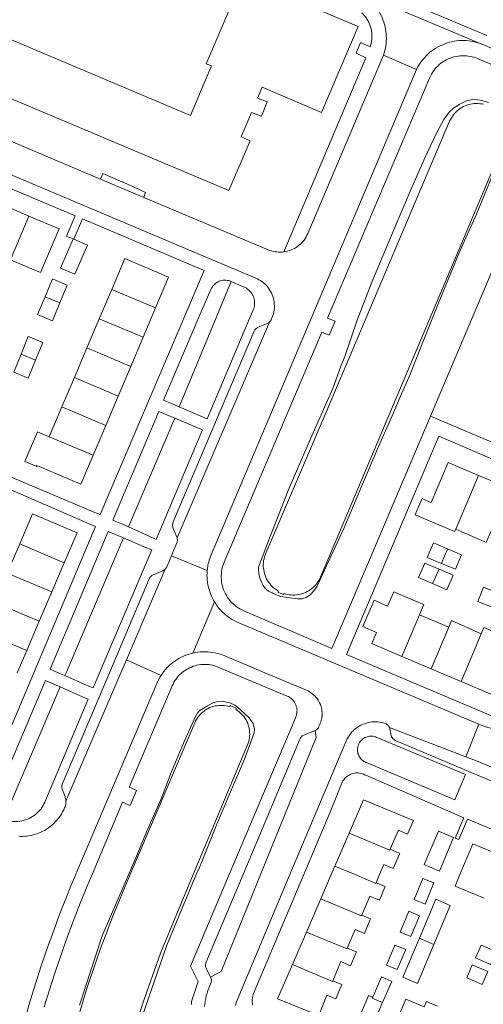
# Model space of a CAD drawing. Header units: metres. Extents: x 89888 to 94270, y 464165 to 468904.
# Tile 300 of 369: x 92801 to 92891, y 466975 to 467167. Entities that reach past the tile are written whole.
import ezdxf

# ---------------------------------------------------------------- set-up
doc = ezdxf.new("R2010")
doc.units = ezdxf.units.M
for name, color, linetype, lineweight in [('B_BEBOUWINGSGRENS_0', 251, 'CONTINUOUS', 13), ('B_TUSSENMUUR_0', 251, 'CONTINUOUS', 13), ('G_GRENS_ALGEMEEN_0', 251, 'CONTINUOUS', 13), ('T_CULTUURGRENS_0', 251, 'CONTINUOUS', 13), ('T_MUUR_30CM_LIJN_0', 251, 'CONTINUOUS', 13), ('V_WEGGRENS_0', 251, 'CONTINUOUS', 13), ('W_WALBESCHERMING_LIJN_0', 251, 'CONTINUOUS', 13)]:
    doc.layers.add(name, color=color, linetype=linetype, lineweight=lineweight)

msp = doc.modelspace()

# ---------------------------------------------------------------- linework, layer by layer
at = {"layer": 'B_BEBOUWINGSGRENS_0'}
for p, q in [((92802.51, 467128.95), (92796.67, 467131.46)), ((92811.15, 467124.47), (92811.31, 467124.41)), ((92818.7, 467114.58), (92816.25, 467108.82)), ((92824.86, 467105.23), (92827.3, 467110.99)), ((92816.25, 467108.82), (92813.84, 467103.12)), ((92822.42, 467099.47), (92824.86, 467105.23)), ((92813.84, 467103.12), (92811.4, 467097.35)), ((92819.97, 467093.71), (92822.42, 467099.47)), ((92811.4, 467097.35), (92808.95, 467091.59)), ((92817.53, 467087.94), (92819.97, 467093.71)), ((92808.95, 467091.59), (92806.47, 467085.73)), ((92815.08, 467082.16), (92817.53, 467087.94)), ((92896.48, 467075.63), (92890.5, 467078.17)), ((92798.26, 467059.02), (92800.7, 467064.74)), ((92809.4, 467061.02), (92806.99, 467055.36)), ((92806.99, 467055.36), (92804.53, 467049.6)), ((92804.53, 467049.6), (92802.09, 467043.89)), ((92884.67, 467048.46), (92878.91, 467050.89)), ((92802.09, 467043.89), (92800.23, 467039.53)), ((92875.49, 467042.74), (92881.24, 467040.3)), ((92881.24, 467040.3), (92883.05, 467039.53)), ((92883.05, 467039.53), (92887.09, 467037.82)), ((92865.18, 467008.14), (92862.38, 467001.67)), ((92859.62, 466995.27), (92856.81, 466988.75)), ((92856.81, 466988.75), (92854.07, 466982.4))]:
    msp.add_line(p, q, dxfattribs=at)
for points in [[(92802.01, 467162.19), (92769.9, 467175.77), (92781, 467202.01), (92769.05, 467207.06), (92764.19, 467195.55), (92760.59, 467197.07)], [(92760.59, 467197.07), (92749.6, 467171.08), (92762.91, 467165.45), (92763.55, 467166.96), (92797.88, 467152.44), (92841.64, 467133.93), (92845.77, 467143.69), (92844.01, 467144.44), (92846.04, 467149.23), (92847.99, 467148.48), (92849.1, 467151.3), (92847.22, 467152.02), (92848.12, 467154.16), (92859.79, 467149.22), (92866.93, 467166.08), (92844.35, 467175.63), (92837.22, 467158.77), (92838.23, 467158.35), (92834.11, 467148.62), (92802.01, 467162.19)], [(92798.88, 467120.38), (92804.74, 467117.87), (92808.4, 467126.43), (92802.51, 467128.95)], [(92811.31, 467124.41), (92813.96, 467123.27), (92811.51, 467117.58), (92808.71, 467118.78), (92811.15, 467124.47)], [(92827.3, 467110.99), (92829.84, 467116.98), (92821.26, 467120.62), (92818.7, 467114.58)], [(92808.55, 467111.94), (92810.01, 467115.43), (92807.13, 467116.64), (92805.66, 467113.15)], [(92805.66, 467113.15), (92804.2, 467109.66), (92807.09, 467108.45), (92808.55, 467111.94)], [(92803.81, 467100.73), (92805.24, 467104.22), (92802.38, 467105.39), (92800.95, 467101.9)], [(92800.95, 467101.9), (92799.52, 467098.4), (92802.38, 467097.23), (92803.81, 467100.73)], [(92806.47, 467085.73), (92804.15, 467086.73), (92801.7, 467080.92), (92804.02, 467079.93), (92804.07, 467080.08), (92812.65, 467076.44), (92815.08, 467082.16)], [(92890.5, 467078.17), (92884.58, 467080.68), (92881.25, 467072.86), (92880.73, 467073.08), (92879.44, 467073.62), (92878.77, 467072.03), (92878.09, 467070.46), (92883.95, 467067.96), (92885.82, 467067.16), (92886.02, 467067.61)], [(92800.7, 467064.74), (92803.21, 467070.63), (92811.92, 467066.92), (92809.4, 467061.02)], [(92886.02, 467067.61), (92886.61, 467067.35), (92891.73, 467065.16), (92891.99, 467065.05), (92893, 467067.43)], [(92884.42, 467063.76), (92881.65, 467064.94), (92880.46, 467062.12), (92883.23, 467060.95)], [(92883.23, 467060.95), (92886, 467059.78), (92887.19, 467062.59), (92884.42, 467063.76)], [(92882.76, 467059.8), (92879.98, 467060.99), (92878.74, 467058.19), (92881.5, 467056.97)], [(92881.5, 467056.97), (92884.3, 467055.77), (92885.53, 467058.63), (92882.76, 467059.8)], [(92878.91, 467050.89), (92879.78, 467052.87), (92879.61, 467052.93), (92873.89, 467055.35), (92872.7, 467052.57), (92870.05, 467053.72), (92867.86, 467048.57), (92870.52, 467047.42), (92869.59, 467045.23), (92875.49, 467042.74)], [(92894.31, 467055.13), (92891.49, 467056.28), (92890.35, 467053.51), (92893.15, 467052.36)], [(92891.03, 467047.17), (92885.23, 467049.73), (92884.67, 467048.46)], [(92897.35, 467045.89), (92891.56, 467048.39), (92891.03, 467047.17)], [(92887.09, 467037.82), (92892.92, 467035.35), (92894.68, 467039.53)], [(92873.2, 467004.98), (92874.84, 467008.7), (92876.59, 467007.91), (92877.74, 467010.58), (92867.99, 467014.66), (92865.18, 467008.14)], [(92885.6, 467007.25), (92882.64, 467008.51), (92879.86, 467001.95), (92882.83, 467000.7), (92885.6, 467007.25)], [(92870.43, 466998.41), (92871.11, 467000), (92871.96, 467002.01), (92873.81, 467001.22), (92875, 467004), (92875.06, 467004.15), (92873.2, 467004.98)], [(92895.08, 467003.67), (92889.39, 467006.05), (92886.85, 467000), (92885.91, 466997.76), (92891.6, 466995.38)], [(92862.38, 467001.67), (92861.66, 467000), (92859.62, 466995.27)], [(92881.76, 466998.36), (92879.6, 466999.26), (92877.88, 466995.14), (92880.04, 466994.24), (92881.76, 466998.36)], [(92867.63, 466992.05), (92869.22, 466995.81), (92871.08, 466995.02), (92872.16, 466997.55), (92872.21, 466997.66), (92870.43, 466998.41)], [(92881.75, 466986.33), (92884.95, 466993.95), (92882.13, 466995.2), (92878.91, 466987.57)], [(92864.81, 466985.61), (92866.34, 466989.25), (92868.18, 466988.48), (92869.31, 466991.19), (92869.36, 466991.31), (92867.63, 466992.05)], [(92878.96, 466991.96), (92876.88, 466992.85), (92875.13, 466988.74), (92877.22, 466987.85), (92878.96, 466991.96)], [(92876.25, 466985.31), (92874.12, 466986.21), (92872.48, 466982.3), (92874.6, 466981.4), (92876.25, 466985.31)], [(92878.91, 466987.57), (92875.69, 466979.94), (92878.27, 466978.84), (92878.56, 466978.7), (92881.75, 466986.33)], [(92890.99, 466986.21), (92889.9, 466983.69), (92892.84, 466982.41), (92893.93, 466984.94), (92890.99, 466986.21)], [(92861.99, 466979.2), (92863.56, 466982.96), (92865.45, 466982.17), (92866.53, 466984.75), (92866.58, 466984.86), (92864.81, 466985.61)], [(92854.07, 466982.4), (92851.18, 466975.69), (92859.23, 466972.43), (92860.82, 466976.37), (92862.55, 466975.65), (92863.67, 466978.33), (92863.73, 466978.48), (92861.99, 466979.2)], [(92889.26, 466982.31), (92888.18, 466979.76), (92891.21, 466978.47), (92892.3, 466981.01), (92889.26, 466982.31)], [(92871.71, 466974.93), (92873.51, 466979.09), (92871.48, 466979.96), (92869.78, 466975.99)], [(92869.78, 466975.99), (92868.96, 466976.34), (92868.87, 466976.13), (92865.99, 466969.44), (92868.83, 466968.22), (92871.71, 466974.93)], [(92882.48, 466974.24), (92880.32, 466975.15), (92879.88, 466974.09), (92876.27, 466975.6), (92872.71, 466967.1), (92878.5, 466964.69)]]:
    msp.add_lwpolyline(points, dxfattribs=at)
at = {"layer": 'B_TUSSENMUUR_0'}
for p, q in [((92798.88, 467120.38), (92802.51, 467128.95)), ((92805.66, 467113.15), (92808.55, 467111.94)), ((92818.7, 467114.58), (92827.3, 467110.99)), ((92816.25, 467108.82), (92824.86, 467105.23)), ((92800.95, 467101.9), (92803.81, 467100.73)), ((92813.84, 467103.12), (92822.42, 467099.47)), ((92811.4, 467097.35), (92819.97, 467093.71)), ((92817.53, 467087.94), (92808.95, 467091.59)), ((92806.47, 467085.73), (92815.08, 467082.16)), ((92886.02, 467067.61), (92890.5, 467078.17)), ((92800.7, 467064.74), (92809.4, 467061.02)), ((92884.42, 467063.76), (92883.23, 467060.95)), ((92798.26, 467059.02), (92806.99, 467055.36)), ((92882.76, 467059.8), (92881.5, 467056.97)), ((92795.81, 467053.28), (92804.53, 467049.6)), ((92875.49, 467042.74), (92878.91, 467050.89)), ((92802.09, 467043.89), (92793.35, 467047.51)), ((92881.24, 467040.3), (92884.67, 467048.46)), ((92887.81, 467039.53), (92891.03, 467047.17)), ((92887.09, 467037.82), (92887.81, 467039.53)), ((92881.75, 466986.33), (92878.91, 466987.57))]:
    msp.add_line(p, q, dxfattribs=at)
for points in [[(92865.18, 467008.14), (92873.12, 467004.79), (92873.2, 467004.98)], [(92862.38, 467001.67), (92866.34, 467000), (92870.38, 466998.29), (92870.43, 466998.41)], [(92859.62, 466995.27), (92867.57, 466991.92), (92867.63, 466992.05)], [(92856.81, 466988.75), (92864.76, 466985.48), (92864.81, 466985.61)], [(92861.99, 466979.2), (92861.94, 466979.07), (92854.07, 466982.4)], [(92869.78, 466975.99), (92869.69, 466975.78), (92871.71, 466974.93)]]:
    msp.add_lwpolyline(points, dxfattribs=at)
at = {"layer": 'G_GRENS_ALGEMEEN_0'}
msp.add_lwpolyline([(92824.98, 467132.61), (92825.34, 467133.55), (92822.83, 467134.71), (92816.95, 467137.26), (92816.52, 467136.18)], dxfattribs=at)
at = {"layer": 'T_CULTUURGRENS_0'}
for p, q in [((92842.05, 467116.15), (92831.91, 467091.6)), ((92831.05, 467089.38), (92821.98, 467068.07)), ((92809.79, 467039.53), (92821.01, 467065.92)), ((92809.55, 467038.97), (92809.79, 467039.53)), ((92797.59, 467010.84), (92808.61, 467036.76))]:
    msp.add_line(p, q, dxfattribs=at)
for points in [[(92892.47, 467151.16), (92891.34, 467151.49), (92890.78, 467151.62), (92890.31, 467151.72), (92889.59, 467151.82), (92889.08, 467151.71), (92888.16, 467151.49), (92886.7, 467150.79), (92885.61, 467150.07), (92884.73, 467149.27), (92883.71, 467147.86), (92882.17, 467145.03), (92880.03, 467140.46), (92877.46, 467134.52), (92874.55, 467127.85), (92871.81, 467121.32), (92869.48, 467115.68), (92866.75, 467108.54), (92864.33, 467101.42), (92863.46, 467099.37), (92861.96, 467095.21), (92857.32, 467084.71), (92853.25, 467075.23), (92849.59, 467065.88), (92847.46, 467060.18), (92847.45, 467059.64), (92847.58, 467058.61), (92847.71, 467058.03), (92848.08, 467057.14), (92848.35, 467056.62), (92848.69, 467056.14), (92849, 467055.86), (92849.41, 467055.52), (92850.08, 467055.16)], [(92850.08, 467055.16), (92850.4, 467055), (92851.79, 467054.44), (92853.2, 467054.24), (92855.07, 467053.97), (92855.9, 467054), (92856.75, 467054.27), (92857.58, 467054.84), (92858.23, 467055.55), (92858.92, 467056.51), (92861.12, 467061.28), (92864.14, 467067.76), (92867.77, 467076.45), (92870.93, 467083.82), (92873.61, 467089.82), (92875.18, 467093.57), (92876.82, 467097.32), (92879.62, 467104.26), (92882.32, 467111.1), (92886.66, 467121.61), (92890.1, 467129.35), (92895.04, 467141.41)], [(92822.83, 466966.96), (92829.47, 466986.18), (92835.25, 467000), (92835.88, 467001.39), (92839.29, 467009.85), (92842.12, 467016.67), (92844.66, 467022.61), (92846.55, 467027.76), (92846.65, 467028.44), (92846.39, 467029.61), (92845.95, 467030.26), (92845.61, 467030.71), (92843.97, 467032.18), (92843.3, 467032.78), (92842.79, 467033.19), (92841.8, 467033.61), (92841.13, 467033.77), (92840.3, 467033.96), (92839.2, 467033.8), (92838.48, 467033.64), (92837.45, 467033.06), (92836.59, 467032.55), (92835.94, 467032.15), (92835.56, 467031.74), (92835.01, 467030.86), (92832.78, 467025.71), (92830.37, 467019.98), (92828.38, 467014.86), (92825.5, 467008.35), (92823.4, 467003.27), (92816.81, 466988.03), (92812.4, 466974.41)]]:
    msp.add_lwpolyline(points, dxfattribs=at)
at = {"layer": 'T_MUUR_30CM_LIJN_0'}
msp.add_line((92881.06, 467089.76), (92907.64, 467152.42), dxfattribs=at)
at = {"layer": 'V_WEGGRENS_0'}
for p, q in [((92892.11, 467164.32), (92873.23, 467172.28)), ((92872.45, 467170.45), (92891.24, 467162.57)), ((92871.89, 467160.45), (92878.36, 467157.66)), ((92816.52, 467136.18), (92784.12, 467149.85)), ((92824.98, 467132.61), (92816.52, 467136.18)), ((92811.31, 467124.41), (92813.01, 467128.39)), ((92813.01, 467128.39), (92836.79, 467118.32)), ((92831.49, 467065.94), (92849.59, 467108.2)), ((92837.4, 467089.27), (92831.91, 467091.6)), ((92831.05, 467089.38), (92836.49, 467087.1)), ((92881.06, 467089.76), (92861.8, 467044.27)), ((92826.01, 467066.27), (92821.98, 467068.07)), ((92821.01, 467065.92), (92825.07, 467064.21)), ((92826.53, 467063.59), (92816.32, 467039.53)), ((92825.07, 467064.21), (92826.53, 467063.59)), ((92837.39, 467059.53), (92830.38, 467062.42)), ((92829.17, 467059.82), (92821.57, 467042.06)), ((92834.59, 467043.38), (92838.82, 467053.4)), ((92821.57, 467042.06), (92820.49, 467039.53)), ((92821.57, 467042.06), (92827.18, 467039.53)), ((92873.1, 467039.53), (92864.64, 467043.12)), ((92803.45, 467039.53), (92792.29, 467013.03)), ((92809.55, 467038.97), (92808.25, 467039.53)), ((92813.92, 467037.06), (92809.55, 467038.97)), ((92820.49, 467039.53), (92809.75, 467014.41)), ((92827.18, 467039.53), (92828.35, 467039.01)), ((92866.72, 467039.53), (92890.57, 467029.46)), ((92808.61, 467036.76), (92813.01, 467034.84)), ((92888, 467023.05), (92873.07, 467028.78)), ((92890.57, 467029.46), (92888, 467023.05))]:
    msp.add_line(p, q, dxfattribs=at)
for points in [[(92867.28, 467172.62), (92867.68, 467172.38), (92868.07, 467172.12), (92868.46, 467171.84), (92868.82, 467171.55), (92869.18, 467171.24), (92869.52, 467170.91), (92869.84, 467170.57), (92870.15, 467170.21), (92870.44, 467169.84), (92870.71, 467169.45), (92870.96, 467169.06), (92871.2, 467168.65), (92871.42, 467168.23), (92871.61, 467167.8), (92871.79, 467167.37)], [(92867.66, 467168.73), (92868.39, 467167.94), (92868.96, 467167.03), (92869.42, 467165.83), (92869.53, 467165.32), (92869.59, 467164.62), (92869.62, 467163.84), (92869.56, 467162.98), (92869.44, 467162.52), (92869.27, 467162.12), (92867.36, 467162.91), (92866.52, 467160.84), (92868.41, 467159.93), (92852.41, 467121.95)], [(92871.79, 467167.37), (92871.95, 467166.92), (92872.08, 467166.47), (92872.2, 467166.02), (92872.29, 467165.55), (92872.36, 467165.09), (92872.41, 467164.62), (92872.44, 467164.15), (92872.45, 467163.68), (92872.43, 467163.21), (92872.4, 467162.74), (92872.34, 467162.27), (92872.26, 467161.81), (92872.16, 467161.35), (92872.04, 467160.89), (92871.89, 467160.45)], [(92883.88, 467162.69), (92884.33, 467162.84), (92884.78, 467162.98), (92885.24, 467163.09), (92885.7, 467163.18), (92886.16, 467163.25), (92886.63, 467163.3), (92887.1, 467163.32), (92887.57, 467163.33), (92888.04, 467163.31), (92888.51, 467163.27), (92888.98, 467163.21), (92889.45, 467163.12), (92889.9, 467163.01), (92890.36, 467162.89), (92890.8, 467162.74), (92891.24, 467162.57)], [(92878.36, 467157.66), (92878.57, 467158.08), (92878.81, 467158.5), (92879.07, 467158.9), (92879.35, 467159.29), (92879.65, 467159.67), (92879.96, 467160.03), (92880.29, 467160.38), (92880.63, 467160.71), (92880.99, 467161.02), (92881.37, 467161.32), (92881.76, 467161.59), (92882.16, 467161.85), (92882.58, 467162.09), (92883, 467162.31), (92883.44, 467162.51), (92883.88, 467162.69)], [(92891.24, 467162.57), (92891.35, 467162.52), (92908.74, 467155.11), (92944.87, 467139.85)], [(92840.14, 467058.59), (92840.16, 467058.97), (92840.2, 467059.35), (92840.27, 467059.72), (92840.35, 467060.09), (92840.45, 467060.46), (92840.57, 467060.82), (92840.71, 467061.17), (92859.83, 467106.23), (92861.23, 467105.6), (92862.43, 467108.36), (92860.94, 467108.97), (92880.9, 467155.98), (92881.07, 467156.35), (92881.26, 467156.71), (92881.48, 467157.07), (92881.71, 467157.4), (92881.96, 467157.73), (92882.23, 467158.04), (92882.51, 467158.33), (92882.81, 467158.61), (92883.13, 467158.86), (92883.46, 467159.11), (92883.81, 467159.33), (92884.16, 467159.53), (92884.53, 467159.71), (92884.91, 467159.87), (92885.29, 467160.01), (92885.69, 467160.12), (92886.09, 467160.21), (92886.49, 467160.28), (92886.9, 467160.33), (92887.31, 467160.35), (92887.72, 467160.35), (92888.13, 467160.33), (92888.53, 467160.28)], [(92852.41, 467121.95), (92852.77, 467122.01), (92853.12, 467122.09), (92853.46, 467122.19), (92853.8, 467122.32), (92854.14, 467122.46), (92854.46, 467122.62), (92854.77, 467122.8), (92855.07, 467123.01), (92855.35, 467123.22), (92855.63, 467123.46), (92855.89, 467123.71), (92856.13, 467123.98), (92856.35, 467124.26), (92856.56, 467124.56), (92856.75, 467124.86), (92856.92, 467125.18), (92857.07, 467125.51), (92871.89, 467160.45)], [(92888.53, 467160.28), (92888.9, 467160.22), (92889.26, 467160.14), (92889.62, 467160.04), (92889.97, 467159.92), (92890.32, 467159.78), (92907.42, 467152.52), (92907.64, 467152.42)], [(92846.92, 467116.79), (92837.79, 467120.66), (92746.97, 467159.03)], [(92878.36, 467157.66), (92878.14, 467157.19), (92838.15, 467062.6), (92838.02, 467062.26), (92837.89, 467061.92), (92837.78, 467061.57), (92837.68, 467061.21), (92837.6, 467060.85), (92837.54, 467060.59), (92837.49, 467060.33), (92837.45, 467060.06), (92837.42, 467059.79), (92837.39, 467059.53)], [(92737.21, 467143.4), (92742.29, 467155.16), (92742.4, 467155.39), (92742.54, 467155.61), (92742.69, 467155.82), (92742.85, 467156.01), (92743.04, 467156.19), (92743.23, 467156.35), (92743.44, 467156.49), (92743.67, 467156.62), (92743.9, 467156.72), (92744.14, 467156.81), (92744.39, 467156.87), (92744.64, 467156.91), (92744.89, 467156.93), (92745.15, 467156.93), (92745.4, 467156.9), (92745.65, 467156.86), (92745.9, 467156.79), (92746.14, 467156.7), (92811.53, 467129.02)], [(92849.33, 467122.35), (92845.13, 467124.1), (92824.98, 467132.61)], [(92811.53, 467129.02), (92809.88, 467125), (92811.15, 467124.47)], [(92852.41, 467121.95), (92852.07, 467121.91), (92851.72, 467121.9), (92851.37, 467121.9), (92851.02, 467121.92), (92850.67, 467121.97), (92850.33, 467122.03), (92849.99, 467122.12), (92849.66, 467122.22), (92849.33, 467122.35)], [(92836.79, 467118.32), (92816.47, 467070.49), (92815.39, 467070.93)], [(92848.36, 467115.92), (92848.09, 467116.13), (92847.81, 467116.32), (92847.52, 467116.49), (92847.22, 467116.65), (92846.92, 467116.79)], [(92831.91, 467091.6), (92830.31, 467092.28), (92828.84, 467092.91), (92835.76, 467109.13), (92838.11, 467114.58), (92838.22, 467114.82), (92838.36, 467115.04), (92838.51, 467115.25), (92838.68, 467115.45), (92838.87, 467115.63), (92839.07, 467115.8), (92839.29, 467115.95), (92839.51, 467116.08), (92839.75, 467116.18)], [(92839.75, 467116.18), (92840, 467116.27), (92840.26, 467116.33), (92840.51, 467116.37), (92840.77, 467116.39), (92841.04, 467116.39), (92841.3, 467116.36), (92841.55, 467116.31), (92841.8, 467116.24), (92842.05, 467116.15)], [(92842.05, 467116.15), (92844.6, 467115.05), (92844.84, 467114.94), (92845.07, 467114.8), (92845.29, 467114.65), (92845.5, 467114.48), (92845.69, 467114.3), (92845.87, 467114.1), (92846.03, 467113.89), (92846.18, 467113.66), (92846.31, 467113.43), (92846.42, 467113.18)], [(92849.59, 467108.2), (92849.66, 467108.28), (92849.73, 467108.36), (92849.8, 467108.45), (92849.85, 467108.55), (92849.9, 467108.65), (92849.98, 467108.8), (92850.13, 467109.15), (92850.25, 467109.5), (92850.36, 467109.86), (92850.44, 467110.23), (92850.49, 467110.59), (92850.53, 467110.97), (92850.54, 467111.34), (92850.52, 467111.72), (92850.49, 467112.09), (92850.43, 467112.46), (92850.35, 467112.82), (92850.24, 467113.18), (92850.11, 467113.53), (92849.96, 467113.87), (92849.79, 467114.21), (92849.6, 467114.53), (92849.39, 467114.84), (92849.16, 467115.13), (92848.91, 467115.41), (92848.64, 467115.67), (92848.36, 467115.92)], [(92846.42, 467113.18), (92846.51, 467112.93), (92846.58, 467112.67), (92846.63, 467112.41), (92846.65, 467112.15), (92846.66, 467111.88), (92846.65, 467111.61), (92846.62, 467111.35), (92846.56, 467111.08), (92846.49, 467110.83), (92846.39, 467110.58), (92837.4, 467089.27)], [(92831.49, 467065.94), (92830.74, 467067.77), (92830.68, 467067.95), (92830.64, 467068.13), (92830.62, 467068.32), (92830.62, 467068.5), (92830.64, 467068.69), (92830.68, 467068.87), (92830.75, 467069.05), (92846.56, 467106.41), (92846.63, 467106.56), (92846.73, 467106.7), (92846.84, 467106.82), (92846.96, 467106.93), (92847.1, 467107.03), (92847.25, 467107.1), (92849.13, 467107.9), (92849.23, 467107.95), (92849.33, 467108), (92849.42, 467108.06), (92849.51, 467108.13), (92849.59, 467108.2)], [(92821.98, 467068.07), (92818.95, 467069.42), (92827.93, 467090.69), (92831.05, 467089.38)], [(92903.83, 467080.2), (92900.36, 467081.64), (92881.06, 467089.76)], [(92836.49, 467087.1), (92827.43, 467065.64), (92826.01, 467066.27)], [(92864.64, 467043.12), (92882.72, 467085.82), (92897.45, 467079.55), (92914.16, 467072.51)], [(92815.39, 467070.93), (92811.55, 467072.51), (92792.37, 467080.66)], [(92796.44, 467075.5), (92796.83, 467076.28), (92810.23, 467070.47), (92814.43, 467068.63)], [(92814.43, 467068.63), (92815.51, 467068.16), (92803.45, 467039.53)], [(92808.25, 467039.53), (92806.66, 467040.23), (92818.04, 467067.17), (92821.01, 467065.92)], [(92830.38, 467062.42), (92830.8, 467063.44), (92831.49, 467065.07), (92831.53, 467065.21), (92831.56, 467065.36), (92831.57, 467065.51), (92831.56, 467065.65), (92831.54, 467065.8), (92831.49, 467065.94)], [(92830.38, 467062.42), (92829.49, 467060.29), (92829.44, 467060.19), (92829.38, 467060.09), (92829.32, 467060), (92829.25, 467059.91), (92829.17, 467059.82)], [(92818.26, 467039.53), (92826.09, 467058.02), (92826.15, 467058.15), (92826.23, 467058.27), (92826.32, 467058.37), (92826.42, 467058.47), (92826.54, 467058.54), (92826.67, 467058.61), (92828.7, 467059.5), (92828.8, 467059.55), (92828.9, 467059.61), (92829, 467059.67), (92829.09, 467059.74), (92829.17, 467059.82)], [(92837.39, 467059.53), (92837.38, 467059.43), (92837.38, 467059.33), (92837.37, 467059.23), (92837.37, 467059.13), (92837.36, 467059.03), (92837.35, 467058.58), (92837.37, 467058.11), (92837.4, 467057.66), (92837.46, 467057.2), (92837.54, 467056.74), (92837.63, 467056.29), (92837.75, 467055.85), (92837.89, 467055.41), (92838.04, 467054.98), (92838.22, 467054.55), (92838.42, 467054.14)], [(92861.8, 467044.27), (92844.53, 467051.67), (92844.15, 467051.85), (92843.79, 467052.04), (92843.43, 467052.26), (92843.09, 467052.49), (92842.77, 467052.75), (92842.45, 467053.02), (92842.16, 467053.31), (92841.88, 467053.62), (92841.62, 467053.94), (92841.38, 467054.28), (92841.15, 467054.63), (92840.95, 467054.99), (92840.77, 467055.36), (92840.61, 467055.75), (92840.48, 467056.14), (92840.36, 467056.54), (92840.27, 467056.94), (92840.2, 467057.35), (92840.16, 467057.76), (92840.14, 467058.18), (92840.14, 467058.59)], [(92838.42, 467054.14), (92838.49, 467053.99), (92838.57, 467053.84), (92838.65, 467053.69), (92838.74, 467053.54), (92838.82, 467053.4)], [(92838.82, 467053.4), (92839.09, 467052.99), (92839.37, 467052.59), (92839.67, 467052.2), (92839.99, 467051.84), (92840.33, 467051.48), (92840.68, 467051.15), (92841.05, 467050.83), (92841.43, 467050.53), (92841.83, 467050.24), (92842.24, 467049.98), (92842.67, 467049.74), (92843.1, 467049.52), (92843.55, 467049.32), (92866.72, 467039.53)], [(92848.67, 467039.53), (92840.82, 467042.84), (92840.36, 467043.02), (92839.9, 467043.18), (92839.43, 467043.31), (92838.96, 467043.43), (92838.47, 467043.52), (92837.99, 467043.58), (92837.5, 467043.62), (92837.01, 467043.64), (92836.53, 467043.64), (92836.04, 467043.61), (92835.55, 467043.55), (92835.07, 467043.48), (92834.59, 467043.38)], [(92828.72, 467039.53), (92828.92, 467039.8), (92829.23, 467040.17), (92829.56, 467040.53), (92829.91, 467040.88), (92830.27, 467041.2), (92830.65, 467041.51), (92831.04, 467041.8), (92831.45, 467042.07), (92831.87, 467042.32), (92832.3, 467042.55), (92832.74, 467042.76), (92833.19, 467042.95), (92833.65, 467043.12), (92834.12, 467043.26), (92834.59, 467043.38)], [(92832.44, 467039.53), (92832.63, 467039.69), (92832.94, 467039.92), (92833.26, 467040.13), (92833.6, 467040.32), (92833.94, 467040.5), (92834.29, 467040.65)], [(92834.29, 467040.65), (92834.65, 467040.79), (92835.02, 467040.9), (92835.39, 467041), (92835.77, 467041.07), (92836.15, 467041.12), (92836.54, 467041.15), (92836.92, 467041.16), (92837.31, 467041.15), (92837.69, 467041.11), (92838.07, 467041.06), (92838.45, 467040.98), (92838.82, 467040.88), (92839.19, 467040.77), (92839.55, 467040.63), (92842.16, 467039.53)], [(92795.91, 467012.66), (92795.83, 467012.92), (92795.77, 467013.18), (92795.73, 467013.45), (92795.72, 467013.72), (92795.72, 467013.98), (92795.75, 467014.25), (92795.81, 467014.52), (92795.88, 467014.78), (92795.98, 467015.03), (92805.74, 467038.01), (92807.4, 467037.29), (92808.61, 467036.76)], [(92828.35, 467039.01), (92828.29, 467038.91), (92828.23, 467038.82), (92828.17, 467038.72), (92828.12, 467038.63), (92828.06, 467038.53), (92827.53, 467037.45), (92811.88, 467000.55), (92811.76, 467000.27), (92811.65, 467000), (92810.73, 466997.79), (92809.84, 466995.58), (92808.96, 466993.36), (92808.11, 466991.13), (92807.28, 466988.89), (92806.47, 466986.64), (92805.68, 466984.39), (92804.92, 466982.13), (92804.18, 466979.86), (92803.46, 466977.58), (92802.76, 466975.3), (92802.08, 466973.01)], [(92805.49, 466974.08), (92806.19, 466976.37), (92806.91, 466978.65), (92807.65, 466980.93), (92808.41, 466983.2), (92809.2, 466985.46), (92810.01, 466987.71), (92810.84, 466989.95), (92811.69, 466992.19), (92812.56, 466994.41), (92813.46, 466996.63), (92814.37, 466998.84), (92814.86, 467000), (92820.83, 467014.18), (92821.89, 467013.71), (92822.34, 467013.51), (92823.57, 467016.46), (92823.13, 467016.65), (92822.12, 467017.1), (92830.54, 467036.96), (92830.7, 467037.31), (92830.88, 467037.65), (92831.08, 467037.98), (92831.3, 467038.3), (92831.53, 467038.61), (92831.78, 467038.9), (92832.05, 467039.18), (92832.33, 467039.44), (92832.44, 467039.53)], [(92809.75, 467014.41), (92809.74, 467014.59), (92809.71, 467014.76), (92809.67, 467014.93), (92809.62, 467015.1), (92809.57, 467015.27), (92809.04, 467016.62), (92808.99, 467016.79), (92808.96, 467016.96), (92808.94, 467017.14), (92808.94, 467017.31), (92808.96, 467017.48), (92809.01, 467017.65), (92809.06, 467017.82), (92818.26, 467039.53)], [(92816.32, 467039.53), (92815.06, 467036.56), (92813.92, 467037.06)], [(92828.35, 467039.01), (92828.63, 467039.41), (92828.72, 467039.53)], [(92842.16, 467039.53), (92853.04, 467034.97), (92853.29, 467034.85), (92853.53, 467034.71), (92853.75, 467034.55), (92853.96, 467034.38), (92854.15, 467034.18), (92854.33, 467033.97), (92854.49, 467033.74), (92854.62, 467033.51), (92854.74, 467033.26)], [(92859.86, 467031.09), (92859.88, 467031.41), (92859.87, 467031.73), (92859.85, 467032.05), (92859.8, 467032.37), (92859.73, 467032.69), (92859.64, 467033), (92859.54, 467033.3), (92859.4, 467033.61), (92859.25, 467033.91), (92859.08, 467034.19), (92858.89, 467034.47), (92858.68, 467034.73), (92858.46, 467034.98), (92858.22, 467035.21), (92857.96, 467035.42), (92857.69, 467035.62), (92857.41, 467035.8), (92857.12, 467035.96), (92856.82, 467036.1), (92848.67, 467039.53)], [(92895.24, 467031.18), (92894.95, 467031.1), (92894.66, 467031.04), (92894.36, 467031), (92894.06, 467030.99), (92893.76, 467031), (92893.46, 467031.03), (92893.16, 467031.09), (92892.87, 467031.17), (92892.59, 467031.27), (92873.1, 467039.53)], [(92813.01, 467034.84), (92814.12, 467034.36), (92805.59, 467014.18), (92805.44, 467013.84), (92805.27, 467013.52), (92805.07, 467013.21), (92804.87, 467012.91), (92804.64, 467012.62), (92804.39, 467012.34)], [(92854.74, 467033.26), (92854.83, 467033), (92854.9, 467032.73), (92854.95, 467032.47), (92854.97, 467032.19), (92854.96, 467031.92), (92854.94, 467031.65), (92854.89, 467031.38), (92854.82, 467031.11), (92854.72, 467030.85), (92841.7, 467000), (92834.13, 466982.06), (92835.65, 466979.08), (92834.35, 466975.15), (92834.32, 466974.54)], [(92859.81, 467030.67), (92859.76, 467030.41), (92859.7, 467030.15), (92859.62, 467029.9), (92859.53, 467029.65), (92859.43, 467029.4), (92859.17, 467028.84), (92859.1, 467028.7), (92859, 467028.57), (92858.89, 467028.46), (92858.77, 467028.36), (92858.64, 467028.27), (92858.49, 467028.2)], [(92859.81, 467030.67), (92859.82, 467030.75), (92859.84, 467030.84), (92859.85, 467030.92), (92859.85, 467031), (92859.86, 467031.09)], [(92858.49, 467028.2), (92856.4, 467027.4), (92856.25, 467027.33), (92856.11, 467027.24), (92855.98, 467027.15), (92855.86, 467027.03), (92855.76, 467026.91), (92855.67, 467026.77), (92855.6, 467026.62), (92844.41, 467000), (92837.15, 466982.73), (92837.1, 466982.58), (92837.06, 466982.43), (92837.05, 466982.28), (92837.05, 466982.12), (92837.08, 466981.97), (92837.12, 466981.82), (92837.18, 466981.67), (92838.06, 466979.91)], [(92838.06, 466979.91), (92840.13, 466981.05), (92858.73, 467026.86), (92858.49, 467028.2)], [(92866.18, 467028.39), (92866.1, 467028.31), (92866.02, 467028.24), (92865.94, 467028.16), (92865.86, 467028.08), (92865.79, 467028)], [(92873.07, 467028.78), (92872.87, 467029.11), (92872.76, 467029.23), (92872.65, 467029.33), (92872.53, 467029.42), (92872.4, 467029.51), (92872.26, 467029.57), (92871.89, 467029.69), (92871.52, 467029.78), (92871.15, 467029.85), (92870.77, 467029.89), (92870.39, 467029.92), (92870.01, 467029.91), (92869.62, 467029.89), (92869.25, 467029.84), (92868.87, 467029.77), (92868.5, 467029.67), (92868.14, 467029.55), (92867.79, 467029.41), (92867.44, 467029.24), (92867.11, 467029.06), (92866.79, 467028.85), (92866.48, 467028.63), (92866.18, 467028.39)], [(92873.07, 467028.78), (92873.3, 467027.59), (92873.34, 467027.39), (92873.4, 467027.19), (92873.49, 467027.01), (92873.6, 467026.83), (92873.72, 467026.66), (92873.87, 467026.51), (92874.03, 467026.38), (92874.2, 467026.27), (92874.39, 467026.18), (92936.32, 467000)], [(92896.14, 467028.96), (92895.77, 467028.84), (92895.39, 467028.74), (92895.01, 467028.66), (92894.62, 467028.61), (92894.23, 467028.58), (92893.84, 467028.58), (92893.45, 467028.6), (92893.06, 467028.64), (92892.67, 467028.71), (92892.29, 467028.8), (92891.91, 467028.91), (92891.55, 467029.05), (92890.57, 467029.46)], [(92865.79, 467028), (92865.56, 467027.74), (92865.34, 467027.47), (92865.15, 467027.19), (92864.96, 467026.9), (92864.8, 467026.6), (92864.65, 467026.29), (92864.52, 467025.97), (92862.59, 467021.38)], [(92887.91, 467019.59), (92885.87, 467014.66), (92868.7, 467021.88), (92868.46, 467021.96), (92868.24, 467022.06), (92868.03, 467022.18), (92867.83, 467022.32), (92867.64, 467022.48), (92867.47, 467022.66), (92867.32, 467022.85), (92867.18, 467023.05), (92867.07, 467023.26), (92866.97, 467023.49), (92866.89, 467023.72), (92866.84, 467023.96), (92866.8, 467024.2), (92866.79, 467024.45), (92866.81, 467024.69), (92866.84, 467024.93), (92866.9, 467025.17), (92866.98, 467025.4), (92867.07, 467025.63), (92867.19, 467025.84), (92867.33, 467026.04), (92867.49, 467026.23), (92867.66, 467026.41), (92867.85, 467026.56), (92868.05, 467026.7), (92868.26, 467026.82), (92868.48, 467026.92)], [(92868.48, 467026.92), (92868.71, 467027), (92868.93, 467027.06), (92869.17, 467027.09), (92869.4, 467027.11), (92869.64, 467027.1), (92869.87, 467027.08), (92870.1, 467027.03), (92870.33, 467026.97), (92870.55, 467026.88), (92870.76, 467026.78), (92887.91, 467019.59)], [(92888, 467023.05), (92890.07, 467022.3), (92904.27, 467016.35), (92906.14, 467015.54)], [(92862.59, 467021.38), (92853.59, 467000), (92843.24, 466975.42), (92843.11, 466975.07), (92843, 466974.72), (92842.91, 466974.36)], [(92846.29, 466974.41), (92846.23, 466974.71), (92846.2, 466975), (92846.18, 466975.3), (92846.2, 466975.59), (92846.23, 466975.89), (92846.29, 466976.18), (92846.37, 466976.47), (92846.47, 466976.74), (92856.28, 467000), (92861.38, 467012.1), (92863.73, 467017.88), (92863.83, 467018.11), (92863.96, 467018.33), (92864.1, 467018.55), (92864.25, 467018.75), (92864.42, 467018.94), (92864.61, 467019.11), (92864.81, 467019.27), (92865.02, 467019.42), (92865.24, 467019.54), (92865.47, 467019.65), (92865.71, 467019.74)], [(92865.71, 467019.74), (92865.95, 467019.81), (92866.2, 467019.87), (92866.45, 467019.9), (92866.71, 467019.91), (92866.96, 467019.9), (92867.22, 467019.87), (92867.47, 467019.83), (92867.71, 467019.76), (92867.95, 467019.67), (92868.18, 467019.57), (92868.41, 467019.44), (92887.59, 467011.14)], [(92802.45, 467007.59), (92802.91, 467007.67), (92803.36, 467007.78), (92803.81, 467007.91), (92804.25, 467008.06), (92804.69, 467008.23), (92805.11, 467008.43), (92805.52, 467008.65), (92805.93, 467008.89), (92806.32, 467009.15), (92806.69, 467009.42), (92807.05, 467009.72), (92807.4, 467010.04), (92807.73, 467010.37), (92808.04, 467010.72), (92808.33, 467011.09), (92808.6, 467011.47), (92808.86, 467011.86), (92809.09, 467012.26), (92809.3, 467012.68), (92809.48, 467013.05), (92809.58, 467013.29), (92809.66, 467013.54), (92809.7, 467013.71), (92809.73, 467013.88), (92809.75, 467014.06), (92809.75, 467014.23), (92809.75, 467014.41)], [(92804.39, 467012.34), (92804.12, 467012.07), (92803.83, 467011.82), (92803.53, 467011.58), (92803.21, 467011.36), (92802.88, 467011.17), (92802.54, 467010.99), (92802.19, 467010.84), (92801.83, 467010.71), (92801.46, 467010.6), (92801.09, 467010.51), (92800.71, 467010.45), (92800.33, 467010.41), (92799.95, 467010.4), (92799.56, 467010.4), (92799.18, 467010.43), (92798.8, 467010.49), (92798.42, 467010.57), (92798.05, 467010.67), (92797.69, 467010.8), (92797.59, 467010.84)], [(92887.59, 467011.14), (92885.94, 467007.14), (92886.63, 467006.86), (92888.35, 467010.86)], [(92888.35, 467010.86), (92888.53, 467010.79), (92914.09, 467000), (92923.55, 466996), (92943, 466987.76)], [(92800.5, 467007.5), (92800.89, 467007.49), (92801.28, 467007.49), (92801.67, 467007.5), (92802.06, 467007.54), (92802.45, 467007.59)], [(92838.06, 466979.91), (92838.13, 466979.76), (92838.18, 466979.59), (92838.21, 466979.42), (92838.21, 466979.25), (92838.2, 466979.08), (92838.17, 466978.91), (92838.11, 466978.75), (92837.72, 466977.77), (92837.53, 466977.28), (92837.36, 466976.78), (92837.22, 466976.27), (92837.1, 466975.75), (92837, 466975.23), (92836.92, 466974.71), (92836.87, 466974.18)]]:
    msp.add_lwpolyline(points, dxfattribs=at)
at = {"layer": 'W_WALBESCHERMING_LIJN_0'}
for points in [[(92891.47, 467150.83), (92891.11, 467150.9), (92890.75, 467150.95), (92890.38, 467150.98), (92890.02, 467150.99), (92889.65, 467150.97), (92889.29, 467150.93), (92888.93, 467150.87), (92888.57, 467150.78), (92888.22, 467150.67), (92887.88, 467150.54), (92887.55, 467150.38), (92887.22, 467150.21), (92886.91, 467150.02), (92886.62, 467149.8), (92886.33, 467149.57), (92886.07, 467149.32), (92885.82, 467149.05), (92885.58, 467148.77), (92885.37, 467148.47), (92885.17, 467148.16), (92885, 467147.84), (92884.84, 467147.51), (92860.87, 467091.03), (92848.85, 467062.91)], [(92848.85, 467062.91), (92848.71, 467062.56), (92848.6, 467062.21), (92848.51, 467061.85), (92848.44, 467061.49), (92848.39, 467061.13), (92848.37, 467060.76), (92848.37, 467060.39), (92848.4, 467060.02), (92848.45, 467059.66), (92848.52, 467059.3), (92848.61, 467058.94), (92848.73, 467058.59), (92848.86, 467058.25), (92849.02, 467057.91), (92849.2, 467057.59), (92849.4, 467057.28), (92849.62, 467056.99), (92849.85, 467056.7), (92850.11, 467056.44), (92850.38, 467056.18), (92850.66, 467055.95), (92850.96, 467055.74), (92851.27, 467055.54), (92851.27, 467055.23), (92852.4, 467054.88), (92852.4, 467055.03), (92852.74, 467054.93), (92853.1, 467054.85), (92853.45, 467054.79), (92853.81, 467054.76), (92854.17, 467054.74), (92854.53, 467054.75), (92854.89, 467054.78), (92855.24, 467054.83), (92855.6, 467054.91), (92855.94, 467055), (92856.28, 467055.12), (92856.62, 467055.26), (92856.94, 467055.41), (92857.25, 467055.59), (92857.56, 467055.79), (92857.85, 467056), (92858.12, 467056.23), (92858.38, 467056.48), (92858.63, 467056.74), (92858.85, 467057.02), (92859.07, 467057.31), (92859.26, 467057.62), (92859.43, 467057.93), (92859.59, 467058.26), (92895.37, 467143.04)], [(92822.73, 466968.15), (92824.81, 466974.83), (92828.25, 466984.64), (92834.67, 467000), (92845.28, 467025.38), (92845.41, 467025.72), (92845.51, 467026.07), (92845.6, 467026.42), (92845.66, 467026.78), (92845.7, 467027.14), (92845.71, 467027.5), (92845.7, 467027.86), (92845.67, 467028.22), (92845.61, 467028.58), (92845.54, 467028.94), (92845.43, 467029.28), (92845.31, 467029.63), (92845.16, 467029.96), (92845, 467030.28), (92844.81, 467030.59), (92844.6, 467030.89), (92844.38, 467031.17), (92844.13, 467031.44), (92843.87, 467031.69), (92843.59, 467031.92), (92843.3, 467032.14), (92843, 467032.34), (92843.06, 467032.57), (92841.87, 467033.13), (92841.79, 467032.88), (92841.45, 467032.98), (92841.1, 467033.05), (92840.74, 467033.1), (92840.38, 467033.13), (92840.03, 467033.14), (92839.67, 467033.12), (92839.31, 467033.08), (92838.96, 467033.02), (92838.61, 467032.93), (92838.27, 467032.83), (92837.93, 467032.7), (92837.61, 467032.54), (92837.29, 467032.38), (92836.99, 467032.18), (92836.7, 467031.97), (92836.42, 467031.75), (92836.16, 467031.5), (92835.91, 467031.24), (92835.69, 467030.96), (92835.48, 467030.67), (92835.29, 467030.37), (92835.12, 467030.05), (92834.96, 467029.73), (92822.34, 467000), (92820.97, 466996.79), (92820.08, 466994.66), (92819.21, 466992.51), (92818.36, 466990.36), (92817.53, 466988.2), (92816.73, 466986.03), (92815.95, 466983.86), (92815.18, 466981.67), (92814.45, 466979.48), (92813.73, 466977.28), (92813.04, 466975.07), (92812.37, 466972.86)]]:
    msp.add_lwpolyline(points, dxfattribs=at)

doc.saveas('drawing.dxf')
